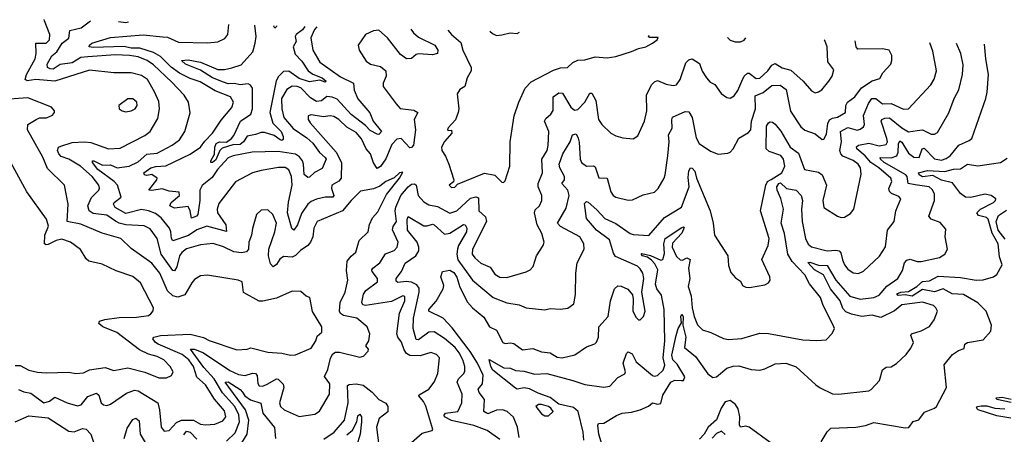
# Model space of a CAD drawing. Extents: x 1552033 to 1694788, y 811965 to 917215.
# Tile 542 of 632: x 1645841 to 1651528, y 912983 to 915382. Entities that reach past the tile are written whole.
import ezdxf

# ---------------------------------------------------------------- set-up
doc = ezdxf.new("R2010")
doc.units = 0

msp = doc.modelspace()

# ---------------------------------------------------------------- linework, layer by layer
at = {"layer": '0CON20XD'}
for points in [[(1647035, 912944.1), (1647085, 912992.1), (1647110.4, 913055), (1647106.4, 913096.4), (1647084.3, 913145), (1647013.3, 913223.3), (1646965, 913303.4), (1646905, 913368.9), (1646827.1, 913475), (1646851.4, 913475), (1646903.8, 913453.8), (1647055, 913351.9), (1647105, 913328.6), (1647142.8, 913322.8), (1647185, 913337.8), (1647203.1, 913335), (1647213.4, 913323.4), (1647217, 913277), (1647225, 913264.4), (1647245, 913262.7), (1647274.3, 913275.7), (1647325, 913304.1), (1647335, 913302), (1647363.9, 913273.9), (1647367.7, 913255), (1647341.8, 913165), (1647346.7, 913145), (1647369.2, 913125), (1647455, 913086.9), (1647545, 913100), (1647572.4, 913117.6), (1647631.1, 913215), (1647631.8, 913275), (1647602.1, 913317.9), (1647621.5, 913358.5), (1647636.4, 913423.6), (1647650.5, 913449.5), (1647665, 913458.1), (1647689, 913459), (1647805, 913430), (1647826, 913435), (1647853.3, 913465), (1647856.2, 913475), (1647840, 913495), (1647856.9, 913525), (1647864.4, 913565), (1647848.6, 913605), (1647788.6, 913655), (1647711.2, 913671.2), (1647695, 913681.3), (1647687.9, 913695), (1647692.4, 913745), (1647720.4, 913805), (1647735.5, 913875), (1647728.9, 913931.1), (1647733.5, 913985), (1647755, 914014.2), (1647783.3, 914036.7), (1647801.5, 914105), (1647853.5, 914155), (1647862.5, 914197.5), (1647878.6, 914235), (1647909.2, 914270.8), (1647959.9, 914370.1), (1648035.6, 914465), (1648055, 914500), (1648035, 914496), (1648003.3, 914466.7), (1647956.2, 914445), (1647921.7, 914418.3), (1647885, 914403.8), (1647810.2, 914389.8), (1647755, 914336.5), (1647705, 914275.4), (1647560, 914215), (1647540, 914175), (1647534.7, 914125), (1647521.4, 914095), (1647505, 914074.6), (1647462.7, 914047.3), (1647435, 914017.5), (1647415, 914008.9), (1647365, 914012.1), (1647344.2, 913995.8), (1647323.8, 913965), (1647305, 913952.7), (1647289.8, 913969.8), (1647278.1, 914015), (1647279.7, 914055), (1647314.5, 914155), (1647323.8, 914205), (1647303.5, 914255), (1647275, 914281.9), (1647235, 914280), (1647208.6, 914255), (1647185.8, 914174.2), (1647180.8, 914135), (1647165.6, 914095), (1647163.2, 914055), (1647150.3, 914039.7), (1647122.6, 914032.6), (1647078.2, 914038.2), (1647018.6, 914068.6), (1646957.9, 914087.9), (1646885, 914078.8), (1646805, 914055.3), (1646777.5, 914035), (1646764.8, 914015.2), (1646748.2, 913951.8), (1646735, 913928.5), (1646725, 913931.8), (1646658.9, 914025), (1646634.7, 914115), (1646595, 914170.9), (1646559.9, 914189.9), (1646454.4, 914195.6), (1646415, 914203.8), (1646395, 914216.8), (1646345, 914251.3), (1646265, 914261.2), (1646242.5, 914275), (1646235.6, 914305), (1646256.2, 914353.8), (1646298.5, 914395), (1646302.5, 914407.5), (1646298.4, 914425), (1646260.5, 914475), (1646192.1, 914535), (1646125, 914575.2), (1646080.9, 914590.9), (1646066.5, 914605), (1646059.5, 914625), (1646066.3, 914643.6), (1646079.2, 914650.8), (1646145, 914670.5), (1646215, 914675.7), (1646251.4, 914671.4), (1646354.1, 914634.1), (1646422.2, 914637.8), (1646565, 914712.5), (1646594.3, 914735), (1646639.8, 914810.2), (1646649.7, 914865), (1646645, 914908), (1646620.7, 914965), (1646580, 915035), (1646545, 915059.5), (1646484.8, 915074.8), (1646385, 915073.4), (1646245, 915090.4), (1646045, 915026.1), (1645935, 915035.9), (1645885, 915027.1), (1645872.4, 915035), (1645880.6, 915065), (1645930.7, 915155), (1645937.3, 915185), (1645933.9, 915245), (1645994.8, 915245.2), (1646012.7, 915265), (1646016.2, 915295), (1645983.9, 915375), (1645982.7, 915381.7)], [(1648099.8, 915326.6), (1648114.8, 915305), (1648145, 915280.2), (1648238.5, 915235), (1648256.1, 915205), (1648253.4, 915186.6), (1648225, 915178), (1648145, 915183.6), (1648130.7, 915179.3), (1648103.8, 915156.2), (1648074.4, 915154.4), (1648039.8, 915179.8), (1647965, 915276.2), (1647915, 915320.6), (1647885, 915316.9), (1647838.8, 915295), (1647796, 915235), (1647802, 915205), (1647842, 915142), (1647866.7, 915125), (1647925, 915110), (1647955.8, 915085), (1647958.6, 915055), (1647940.8, 915015), (1647940.8, 914995), (1648015, 914894), (1648038.3, 914868.3), (1648117.4, 914857.4), (1648140, 914845), (1648120, 914805), (1648126.8, 914745), (1648115.7, 914655), (1648105, 914641.5), (1648095, 914640.8), (1648045.3, 914695), (1648019, 914691), (1647989.8, 914660.2), (1647955, 914576.7), (1647925, 914532.3), (1647905, 914520), (1647885, 914553.3), (1647868, 914605), (1647842.9, 914635), (1647815, 914692.3), (1647785, 914728.8), (1647729.7, 914759.7), (1647684.5, 914805), (1647655, 914821.2), (1647635, 914825.4), (1647595, 914820), (1647525, 914830.9), (1647508, 914825), (1647506.7, 914805), (1647518.8, 914785), (1647670, 914615), (1647699.1, 914555), (1647697, 914465), (1647685, 914446.6), (1647644.6, 914425), (1647642.2, 914405), (1647655.6, 914365), (1647648.9, 914355), (1647605, 914354.8), (1647555, 914342.7), (1647525, 914330.4), (1647506.2, 914315), (1647468.8, 914261.2), (1647445, 914195.6), (1647425, 914163.3), (1647413.4, 914173.4), (1647387.7, 914265), (1647393.8, 914326.1), (1647415.2, 914425), (1647410.9, 914475), (1647395, 914512.9), (1647375, 914526.2), (1647336.2, 914526.2), (1647235, 914510), (1647185, 914495.4), (1647087.2, 914442.8), (1646990.9, 914319.1), (1646981.3, 914285), (1646984, 914265), (1647031.9, 914195), (1647035, 914156), (1646922.1, 914187.9), (1646865, 914167), (1646815.8, 914134.2), (1646725, 914102.3), (1646717.5, 914115), (1646714.7, 914155), (1646706.8, 914175), (1646658.4, 914235), (1646625, 914261.1), (1646585, 914276.8), (1646545, 914282.9), (1646455, 914260.9), (1646392.5, 914295), (1646383.1, 914315), (1646386.6, 914325), (1646427.8, 914355), (1646406.1, 914425), (1646387.2, 914445), (1646291.7, 914515), (1646262.2, 914555), (1646262, 914565), (1646270, 914565), (1646319.8, 914539.8), (1646365, 914541.3), (1646405, 914524), (1646474.2, 914534.2), (1646525, 914558.6), (1646575, 914603.4), (1646635, 914610.4), (1646722.7, 914655), (1646765, 914687.3), (1646794.4, 914735), (1646826.7, 914843.3), (1646815.4, 914905.4), (1646790.6, 914945), (1646719.3, 915019.3), (1646615, 915120.2), (1646577.9, 915145), (1646525, 915166.5), (1646475, 915174.8), (1646395, 915177.8), (1646235, 915167.4), (1646195, 915163), (1646145, 915131.1), (1646075, 915121.6), (1646035, 915096.2), (1646016.5, 915096.5), (1646002.4, 915105), (1646000.4, 915125), (1646027, 915173), (1646055, 915196), (1646086.7, 915245), (1646124.7, 915275), (1646131, 915319), (1646195.9, 915334.1), (1646251, 915374.7)], [(1647557.5, 915340.7), (1647543.6, 915325), (1647523, 915277), (1647534.6, 915205), (1647573.8, 915135), (1647695, 915051), (1647770, 915015), (1647773, 914973), (1647794.5, 914924.5), (1647863.4, 914843.4), (1647882.4, 914795), (1647930, 914735), (1647915, 914717.7), (1647905, 914718.5), (1647865, 914740.5), (1647839.4, 914769.4), (1647755, 914832.9), (1647675, 914921.3), (1647645, 914933.1), (1647615, 914936.5), (1647585, 914912.2), (1647555, 914907.9), (1647520.4, 914930.4), (1647465, 914986.7), (1647444.3, 914995.7), (1647415, 914997.6), (1647385, 914978), (1647352.5, 914925), (1647355.9, 914865.9), (1647366.8, 914815), (1647421.4, 914751.4), (1647498.8, 914698.8), (1647535, 914666.7), (1647573.5, 914613.5), (1647606.2, 914585), (1647611.2, 914575), (1647588.3, 914521.7), (1647543.1, 914496.9), (1647515, 914470.6), (1647505, 914469.1), (1647485, 914485.7), (1647481.1, 914545), (1647474.2, 914565), (1647457.8, 914587.8), (1647435, 914603.5), (1647335, 914619), (1647183.9, 914616.1), (1647075, 914594.3), (1647045, 914582.4), (1646983.6, 914515), (1646952.2, 914467.8), (1646895, 914421.8), (1646881.6, 914395), (1646882.6, 914335), (1646870, 914255), (1646861.8, 914245), (1646832.6, 914232.6), (1646826.6, 914276.6), (1646815, 914301.5), (1646735, 914291.9), (1646708.9, 914305), (1646716.1, 914323.9), (1646764.6, 914365), (1646763, 914383), (1646705, 914390.4), (1646665, 914403.5), (1646605, 914392.9), (1646586.7, 914395), (1646634.1, 914455), (1646635.4, 914465), (1646605, 914486.9), (1646575, 914480.6), (1646562, 914485), (1646557.6, 914495), (1646599.4, 914525), (1646627.4, 914532.6), (1646684.6, 914535.4), (1646825, 914604.1), (1646885, 914643.9), (1646910.4, 914679.6), (1646955, 914725.4), (1647005, 914800), (1647066.8, 914873.2), (1647076, 914905), (1647058.5, 914935), (1646970.8, 914970.8), (1646883, 915023), (1646825, 915041.6), (1646765, 915072.1), (1646716.7, 915106.6), (1646655, 915169.1), (1646615, 915191.4), (1646535, 915216.2), (1646485, 915217.2), (1646445, 915226.1), (1646265, 915220), (1646241.9, 915225), (1646243.6, 915235), (1646257.5, 915245), (1646365, 915278), (1646555, 915294.1), (1646668.3, 915281.7), (1646695, 915280), (1646758.3, 915251.7), (1646925, 915247.1), (1646985, 915253.3), (1647026.8, 915273.2), (1647042.9, 915295), (1647049.9, 915353.9)], [(1646411.1, 915370.5), (1646455.2, 915364.8), (1646470.1, 915369)], [(1647489, 915342.5), (1647475, 915322.8), (1647437.1, 915295), (1647433, 915285), (1647437.2, 915255), (1647420.9, 915225), (1647432.9, 915182.9), (1647470.8, 915140.8), (1647506.5, 915086.5), (1647535, 915067.1), (1647588.1, 915045), (1647611.1, 915025), (1647605, 915019.5), (1647575, 915031.6), (1647515, 915022.3), (1647455, 915042.2), (1647395, 915083.4), (1647365, 915082.3), (1647336.5, 915053.5), (1647322.1, 915027.9), (1647286.7, 914845), (1647302.5, 914782.5), (1647351.5, 914735), (1647362.7, 914705), (1647362.1, 914687.9), (1647355, 914683.5), (1647345, 914687.3), (1647311.3, 914711.3), (1647255, 914728.8), (1647235, 914729), (1647202.5, 914717.5), (1647155, 914707.2), (1647133.8, 914675), (1647115, 914659.9), (1647073, 914657), (1647011, 914639), (1646997.1, 914625), (1646975, 914570), (1646955, 914555.5), (1646945.9, 914555.9), (1646945, 914565.8), (1646967.2, 914602.8), (1646967.9, 914645), (1646975.8, 914665), (1646995, 914674.5), (1647035, 914673.3), (1647065.5, 914695), (1647078.8, 914711.2), (1647117.2, 914795), (1647175.3, 914835), (1647185.8, 914865), (1647185.7, 914985.7), (1647175, 915003.1), (1647160.2, 915010.2), (1647115, 915004.8), (1647081.9, 915011.9), (1647045, 915010.8), (1647019.2, 915019.2), (1646955.3, 915045), (1646885, 915088.9), (1646799.1, 915125), (1646776.2, 915145), (1646815, 915149.3), (1646885, 915136.7), (1646985, 915093), (1647025, 915093.3), (1647066.8, 915103.2), (1647120.3, 915119.7), (1647186.9, 915195), (1647201.8, 915245), (1647206.2, 915285), (1647199.4, 915350)], [(1647322.5, 915346.8), (1647325.8, 915345), (1647315, 915332), (1647310, 915345), (1647311.8, 915347.1)], [(1648314.9, 915321), (1648335, 915295.4), (1648388.8, 915248.8), (1648400.5, 915205), (1648449.2, 915105), (1648448, 915085), (1648425.6, 915044.4), (1648411.2, 914995), (1648382.3, 914977.7), (1648367.3, 914952.7), (1648378.1, 914865), (1648374.5, 914845), (1648357.6, 914802.4), (1648315, 914756), (1648312.5, 914745), (1648315, 914740), (1648335, 914742.5), (1648338, 914725), (1648293.9, 914676.1), (1648277.5, 914645), (1648280, 914625), (1648301.3, 914591.3), (1648320, 914545), (1648348, 914455), (1648346.7, 914443.3), (1648322.5, 914425), (1648335, 914410), (1648355, 914413.8), (1648370, 914430), (1648525, 914493.2), (1648585, 914481.4), (1648625, 914441.2), (1648635, 914440), (1648645, 914450), (1648671.4, 914535), (1648674.5, 914675), (1648697.3, 914825), (1648724.3, 914905), (1648761.4, 914985), (1648795, 915022.7), (1648925, 915090.4), (1648965, 915103.1), (1649005.4, 915104.6), (1649036.3, 915133.7), (1649065, 915146.7), (1649105, 915149.2), (1649165, 915167.2), (1649235, 915160), (1649285, 915169.4), (1649375, 915196.7), (1649415, 915215.8), (1649457.5, 915225), (1649496.7, 915245), (1649523.3, 915265), (1649528.3, 915278.3), (1649479.3, 915279.3), (1649470, 915285), (1649477.3, 915290.7)], [(1648556.3, 915314.7), (1648572.1, 915302.1), (1648595, 915290.4), (1648625, 915293.4), (1648673.7, 915306.3), (1648715, 915302.5), (1648727.8, 915310.2)], [(1648104.6, 912935.4), (1648165, 912990.4), (1648223.9, 913006.1), (1648228, 913012), (1648187.1, 913147.1), (1648173.7, 913173.7), (1648147.1, 913205), (1648147.5, 913212.5), (1648205, 913244.2), (1648235.6, 913285), (1648255.4, 913335), (1648265.5, 913425), (1648249.2, 913445), (1648215, 913456.5), (1648155, 913437.2), (1648095, 913439.3), (1648075, 913451.1), (1648061.2, 913471.2), (1648045.8, 913515.8), (1648024.7, 913545), (1648018.8, 913565), (1648034.7, 913685), (1648065.4, 913755), (1648065, 913780), (1648055, 913784), (1647987.9, 913752.1), (1647838.2, 913728.2), (1647823.1, 913733.1), (1647817.5, 913745), (1647826.7, 913793.3), (1647840, 913815), (1647907.7, 913865), (1647907.7, 913885), (1647876.8, 913925), (1647874.6, 913935), (1647880.9, 913945), (1647921.6, 913975), (1647953.7, 914026.3), (1648003.6, 914046.4), (1648021.1, 914065), (1648027.3, 914095), (1647994.8, 914165.2), (1647997.9, 914185), (1648017.4, 914215), (1648009, 914275), (1648012.9, 914297.1), (1648042.5, 914365), (1648085, 914415.7), (1648105, 914430.5), (1648122.3, 914432.3), (1648130.5, 914425), (1648143.1, 914365), (1648175, 914328.1), (1648205, 914311.4), (1648255, 914301.4), (1648325, 914261.7), (1648365.3, 914275), (1648445, 914349.8), (1648475, 914357.1), (1648490.2, 914350.2), (1648492.2, 914275), (1648531.4, 914241.4), (1648537.8, 914215), (1648456, 914054), (1648454.6, 914025), (1648470, 914005), (1648505, 913973.3), (1648559.2, 913949.2), (1648585, 913910.6), (1648615, 913892.1), (1648655, 913889.6), (1648767.2, 913922.8), (1648790, 913935), (1648806.6, 913953.4), (1648825.6, 914015), (1648864.4, 914075), (1648869.6, 914095), (1648856.8, 914145), (1648830.3, 914195), (1648814.7, 914265), (1648819.1, 914280.9), (1648843.3, 914305), (1648856.5, 914335), (1648856.5, 914365), (1648836.1, 914415), (1648835.3, 914435), (1648860.8, 914495), (1648855.9, 914575), (1648886.7, 914625), (1648893.1, 914653.1), (1648896.7, 914735), (1648872.3, 914795), (1648879.6, 914810.4), (1648908.5, 914835), (1648923.1, 914856.9), (1648922.5, 914935), (1648955, 914958.8), (1648976.3, 914956.3), (1649025.2, 914875.2), (1649045, 914857.9), (1649065, 914862.1), (1649104.8, 914905.2), (1649134.2, 914955.8), (1649145, 914956.9), (1649169.2, 914915), (1649184.6, 914804.6), (1649203.8, 914775), (1649255.7, 914725.7), (1649285, 914710), (1649325, 914698.1), (1649385, 914691.9), (1649411.1, 914708.9), (1649448.8, 914795), (1649463.5, 914855), (1649461.4, 914945), (1649490.6, 915005), (1649507, 915023), (1649525, 915029.1), (1649575, 915008.8), (1649615, 915000), (1649634, 915005), (1649655, 915036), (1649688.5, 915131.5), (1649705, 915150), (1649725, 915155.8), (1649767.6, 915127.6), (1649783.3, 915083.3), (1649806.9, 915045), (1649829.7, 915019.7), (1649855, 915007.1), (1649892.5, 914955), (1649925, 914931.5), (1649945, 914928.5), (1649968.1, 914941.9), (1649988.9, 914971.1), (1650011.6, 915025), (1650025, 915055.4), (1650045, 915073.1), (1650055, 915072.7), (1650095, 915042.3), (1650115, 915042.5), (1650161.2, 915085), (1650185, 915117.6), (1650205, 915128.4), (1650243.9, 915103.9), (1650295, 915090.3), (1650366.4, 915025), (1650415, 914970), (1650435, 914959.4), (1650455, 914963.3), (1650473.9, 914976.1), (1650514.4, 915025), (1650533.1, 915055), (1650542.3, 915092.3), (1650507.6, 915137.6), (1650504.7, 915225), (1650490.7, 915260.7), (1650487.9, 915264.5)], [(1648613.6, 912953.6), (1648541.3, 913005), (1648464.9, 913034.9), (1648335, 913062.4), (1648295.4, 913085), (1648292.4, 913095), (1648300, 913105), (1648372.5, 913115), (1648395.4, 913165), (1648396.6, 913215), (1648368.6, 913285), (1648375.6, 913304.4), (1648405.4, 913335), (1648411.3, 913348.7), (1648412.5, 913375), (1648400.2, 913415), (1648380, 913455), (1648355.8, 913485), (1648295, 913538.2), (1648235, 913575.9), (1648205, 913574.8), (1648145, 913529.7), (1648131, 913531), (1648113.3, 913595), (1648115.6, 913655), (1648149, 913805), (1648148.2, 913828.2), (1648135, 913848.4), (1648105, 913864.1), (1648072.5, 913867.5), (1648025, 913861.2), (1648015, 913870), (1648015.4, 913885), (1648045.4, 913925), (1648067.1, 913972.9), (1648130, 914015), (1648145.6, 914044.4), (1648146.1, 914065), (1648136.2, 914095), (1648081.7, 914165), (1648078.5, 914225), (1648085, 914244), (1648175, 914190), (1648195, 914189.1), (1648225, 914198.2), (1648235, 914194.7), (1648295, 914140.9), (1648325, 914147.3), (1648405, 914196.8), (1648415, 914195.5), (1648423.6, 914175), (1648421, 914155), (1648375.6, 914075), (1648369.8, 914055), (1648365.6, 914025), (1648371.6, 913991.6), (1648456.7, 913875), (1648575.6, 913775), (1648655, 913743.6), (1648725, 913732.7), (1648765.4, 913715.4), (1648875, 913703.1), (1648905, 913711.1), (1648965, 913707.8), (1649006.8, 913713.2), (1649042.3, 913737.7), (1649051.7, 913791.7), (1649053.6, 913915), (1649060.6, 913975), (1649100.6, 914055), (1649098.5, 914085), (1649075.6, 914125), (1648964.8, 914184.8), (1648947.9, 914205), (1648997.7, 914292.3), (1649015.2, 914365), (1649007.5, 914395), (1648972.7, 914435), (1648987.1, 914455), (1648988, 914475), (1648960.3, 914525), (1648957.1, 914545), (1648978.6, 914605), (1649019.6, 914675), (1649034.4, 914715), (1649055, 914720.8), (1649066.8, 914696.8), (1649073.2, 914673.2), (1649078.1, 914575), (1649085.4, 914555), (1649115, 914533.4), (1649155, 914535.4), (1649165, 914529.5), (1649186.3, 914466.3), (1649235, 914464.3), (1649254.6, 914385), (1649268, 914365), (1649285, 914354.4), (1649355, 914336.9), (1649380.3, 914339.7), (1649442.1, 914367.9), (1649506.6, 914383.4), (1649529.4, 914405), (1649562.5, 914465), (1649570, 914485), (1649584.6, 914595), (1649592.1, 914675), (1649588, 914715), (1649609.1, 914755), (1649606.8, 914803.2), (1649612.1, 914817.9), (1649685, 914850.4), (1649705, 914848.5), (1649725, 914815.8), (1649749, 914699), (1649764.8, 914664.8), (1649830.4, 914620.4), (1649875, 914603.8), (1649930.5, 914609.5), (1649945, 914616.2), (1649961.2, 914635), (1649994.3, 914695.7), (1650050.5, 914729.5), (1650063.8, 914745), (1650068.4, 914795), (1650091, 914865), (1650089.1, 914940.9), (1650135, 914960.8), (1650185, 915000.5), (1650233.7, 915003.7), (1650267.6, 914977.6), (1650292.3, 914852.3), (1650351.9, 914761.9), (1650375, 914742.3), (1650435, 914721.1), (1650475, 914688.9), (1650485, 914690.6), (1650500.8, 914719.2), (1650508.6, 914781.4), (1650517.7, 914802.3), (1650535, 914811.9), (1650565, 914816.8), (1650611.5, 914845), (1650612.5, 914885), (1650621.5, 914905), (1650665, 914934.6), (1650703.1, 914986.9), (1650765, 915028.4), (1650809.1, 915040.9), (1650825.7, 915075), (1650872.9, 915125), (1650878.9, 915145), (1650877.5, 915175), (1650862.5, 915205), (1650823.5, 915213.5), (1650681.9, 915211.9), (1650672, 915225), (1650667, 915259.8)], [(1648725.5, 912965), (1648715.4, 913025), (1648692.8, 913082.8), (1648657.5, 913115), (1648630, 913125), (1648595, 913123.2), (1648545, 913101.7), (1648521.2, 913115), (1648525.6, 913185), (1648495.3, 913225), (1648488.8, 913245), (1648514.7, 913275.2), (1648517.6, 913325), (1648484.6, 913395), (1648442.2, 913462.2), (1648339.9, 913599.9), (1648287.8, 913655), (1648203.6, 913695), (1648203.8, 913705), (1648246.4, 913753.6), (1648287.6, 913825), (1648291.1, 913845), (1648274, 913895), (1648282.5, 913925), (1648325, 913931.9), (1648349.2, 913919.2), (1648365, 913892.9), (1648383.5, 913833.5), (1648428.1, 913748.1), (1648455.6, 913715), (1648521.6, 913661.6), (1648555, 913604.6), (1648594.8, 913584.8), (1648632.2, 913515), (1648645, 913508.5), (1648675, 913513.1), (1648695, 913508.7), (1648745, 913472.2), (1648805, 913480.5), (1648855, 913461.1), (1648905, 913454.6), (1648945, 913428.8), (1648975, 913426.2), (1649046.7, 913443.3), (1649115, 913488.9), (1649162.9, 913507.1), (1649173, 913517), (1649183.5, 913545), (1649185.2, 913604.8), (1649240, 913665), (1649252.7, 913755), (1649275.7, 913825), (1649295, 913842.9), (1649315, 913840.6), (1649352.9, 913822.9), (1649379.6, 913789.6), (1649384.5, 913765), (1649382.1, 913695), (1649401.7, 913658.3), (1649415, 913646.2), (1649425, 913646.2), (1649444.4, 913665.6), (1649454.4, 913695), (1649433.8, 913805), (1649446, 913885), (1649439.6, 913915), (1649425, 913941.4), (1649409.4, 913955), (1649282.4, 914012.4), (1649271.2, 914031.2), (1649247.3, 914107.3), (1649171.9, 914165), (1649115, 914230.8), (1649102.4, 914317.6), (1649115, 914330), (1649125, 914325.8), (1649175, 914282.5), (1649221, 914231), (1649285, 914202.2), (1649366.4, 914145), (1649385, 914138.7), (1649475, 914133.1), (1649565, 914238.2), (1649662.8, 914297.2), (1649707.4, 914415), (1649701.7, 914468.3), (1649705, 914506.7), (1649715, 914524), (1649725, 914522), (1649740.6, 914505), (1649750, 914465), (1649828.2, 914275), (1649845.4, 914205), (1649854.5, 914134.5), (1649931.2, 914015), (1649935, 913960), (1649948.8, 913918.8), (1649975, 913887.5), (1650005, 913870), (1650015, 913843.3), (1650035, 913834.3), (1650057, 913833), (1650145, 913848), (1650165, 913858.8), (1650175.6, 913875), (1650172.9, 913895), (1650128, 913995), (1650164.6, 914075.4), (1650169.1, 914115), (1650118.8, 914275), (1650149.8, 914425), (1650160.5, 914445), (1650182.2, 914457.8), (1650243.8, 914495), (1650259.5, 914535), (1650252.7, 914575), (1650236.8, 914596.8), (1650168.8, 914618.8), (1650152.5, 914635), (1650154.8, 914765.2), (1650165.3, 914784.7), (1650175, 914790.5), (1650188.8, 914788.8), (1650205, 914777.8), (1650237.5, 914737.5), (1650291.5, 914645), (1650338.7, 914608.7), (1650373.9, 914515), (1650455, 914498.7), (1650475.6, 914485), (1650500.8, 914425), (1650480, 914335), (1650486, 914295), (1650565, 914244.3), (1650585, 914237.5), (1650605, 914239.2), (1650638.6, 914261.4), (1650658.1, 914285), (1650701.1, 914488.9), (1650697.3, 914525), (1650684.5, 914545), (1650655, 914566.9), (1650595, 914592.7), (1650583.9, 914605), (1650578.3, 914625), (1650587.2, 914675), (1650582.2, 914735), (1650625, 914757), (1650677.2, 914742.7), (1650695, 914747.5), (1650715, 914762.5), (1650720.7, 914775), (1650715, 914827.5), (1650743.1, 914896.9), (1650763.4, 914925), (1650785, 914926.4), (1650825, 914893.9), (1650875, 914896.9), (1650945, 914863.9), (1650973.7, 914866.3), (1651103.3, 915005), (1651121.9, 915038.1), (1651136.2, 915085), (1651115, 915198.8), (1651098.4, 915248.6)], [(1649100, 912950), (1649095.5, 912995), (1649065.9, 913115), (1649039.4, 913139.4), (1648955, 913157.1), (1648905, 913197.1), (1648835, 913220.7), (1648785, 913246.8), (1648755, 913252.1), (1648715, 913245.4), (1648705, 913250), (1648573.4, 913355), (1648562.5, 913375), (1648553, 913417), (1648637, 913367), (1648675, 913365.8), (1648705, 913351.6), (1648755, 913348.4), (1648815, 913330.6), (1648885, 913334.7), (1649035, 913295.2), (1649105, 913272.4), (1649215, 913255.5), (1649249.1, 913260.9), (1649295, 913312.9), (1649336.4, 913333.6), (1649339.1, 913345), (1649326.8, 913395), (1649345, 913450), (1649355, 913460.8), (1649378.5, 913448.5), (1649402.2, 913402.2), (1649495, 913324.4), (1649505, 913320), (1649525, 913324.4), (1649558.1, 913355), (1649566.8, 913383.2), (1649556.6, 913426.6), (1649567.9, 913525), (1649564, 913705), (1649547.3, 913787.3), (1649521.1, 913825), (1649512.4, 913852.4), (1649526.1, 913935), (1649508.9, 913968.9), (1649490.3, 913990.2), (1649467.6, 914007.6), (1649437.5, 914015), (1649430, 914025), (1649435, 914029.4), (1649485, 914016.8), (1649545, 913991.1), (1649555, 913994), (1649565, 914028.6), (1649562.3, 914085), (1649569.5, 914115), (1649665, 914178.6), (1649675, 914183.1), (1649678.9, 914178.9), (1649665, 914147.5), (1649611.9, 914088.1), (1649610.2, 914065), (1649635, 914012), (1649655, 913992.5), (1649668.9, 913991.1), (1649695, 914004.4), (1649713.3, 913995), (1649703, 913945), (1649710.7, 913885), (1649702.6, 913837.4), (1649720.2, 913785), (1649725.3, 913715), (1649736.2, 913665), (1649756.2, 913616.2), (1649785, 913587.1), (1649832.1, 913572.1), (1649906.8, 913536.8), (1649935, 913531.9), (1650012.1, 913537.9), (1650115, 913568.1), (1650165, 913565.6), (1650365, 913530), (1650445, 913525.6), (1650499.4, 913530.6), (1650532.9, 913567.1), (1650546.7, 913595), (1650543.8, 913605), (1650479.2, 913735), (1650466.7, 913775), (1650403.5, 913853.5), (1650376.6, 913905), (1650302.3, 913982.3), (1650278, 914025), (1650258.5, 914145), (1650238.7, 914205), (1650251.9, 914285), (1650236.4, 914346.4), (1650215.6, 914395), (1650214.8, 914415), (1650225, 914433.6), (1650235, 914437.9), (1650269.2, 914405), (1650326.1, 914396.1), (1650354.6, 914365), (1650362.1, 914335), (1650357.2, 914285), (1650360.6, 914215), (1650380.2, 914115), (1650395, 914082.5), (1650415, 914067.7), (1650505, 914043.8), (1650555, 914048.7), (1650574.3, 914045), (1650583.8, 914033.8), (1650593.5, 913993.5), (1650605, 913964.3), (1650625, 913937.8), (1650655, 913917.5), (1650685, 913913.6), (1650715, 913927.1), (1650806.1, 914013.9), (1650842.2, 914067.8), (1650852.2, 914165), (1650890.8, 914215), (1650900.5, 914275), (1650929.4, 914345), (1650919.4, 914359.4), (1650876.8, 914376.8), (1650865, 914388.1), (1650861.4, 914405), (1650878.8, 914445), (1650872.7, 914465), (1650803.1, 914525), (1650756, 914556), (1650724.5, 914595), (1650676.6, 914635), (1650673.2, 914646.8), (1650684.8, 914655.2), (1650745, 914667.9), (1650805, 914652), (1650845, 914660), (1650852.5, 914675), (1650850, 914695), (1650816.7, 914795), (1650820, 914805), (1650837.6, 914812.4), (1650865, 914813.3), (1650935, 914756.2), (1650975, 914732.9), (1651025, 914741.2), (1651055, 914743.8), (1651105, 914719.3), (1651125, 914719.1), (1651141.8, 914728.2), (1651207.8, 914842.2), (1651238.8, 914925), (1651265.6, 914975.6), (1651287.2, 915065), (1651290.5, 915120.5), (1651276, 915185), (1651251.7, 915244.6)], [(1649929, 915279), (1649945, 915263.8), (1649973.9, 915253.9), (1650005, 915253.8), (1650025, 915263.3), (1650035.9, 915276.2)], [(1650483.9, 913905), (1650431, 913935), (1650392.5, 913977.5), (1650405, 913978.6), (1650455, 913961.7), (1650505, 913959.8), (1650554.1, 913874.1), (1650635, 913782.8), (1650695, 913765.3), (1650775, 913774.3), (1650805, 913787.7), (1650849.7, 913840.3), (1650913.6, 913885), (1650939.9, 913930.1), (1650951.6, 913975), (1650965, 913991.2), (1650985, 913996.2), (1651025, 913983.1), (1651047.8, 913982.2), (1651153.1, 914006.9), (1651184.5, 914025.5), (1651200, 914055), (1651186.9, 914125), (1651189.1, 914169.1), (1651157.9, 914207.9), (1651105, 914227.1), (1651091.9, 914245), (1651124.7, 914335.3), (1651124.6, 914375), (1651110.3, 914400.2), (1651093.3, 914415), (1651013.2, 914426.8), (1650972.9, 914435), (1650967, 914475), (1650959.3, 914485), (1650833.3, 914555), (1650811.8, 914575), (1650810, 914585), (1650875, 914582.1), (1650906.2, 914593.8), (1650915.6, 914614.4), (1650916.6, 914663.4), (1650925, 914680.4), (1650935, 914673.5), (1650975, 914609.5), (1651005, 914587.1), (1651035.2, 914584.8), (1651054, 914635), (1651065, 914638.1), (1651125, 914576.2), (1651165, 914569.8), (1651192, 914578), (1651215.6, 914594.4), (1651265, 914655.4), (1651325, 914682.5), (1651339.4, 914695), (1651420.4, 914925), (1651427.9, 914962.1), (1651435.8, 915065), (1651420.9, 915155), (1651413.9, 915240.4)], [(1645835, 913243.3), (1645865, 913229.4), (1645905, 913221.8), (1645980, 913165), (1646014, 913175), (1646045, 913198.6), (1646115, 913164.7), (1646175, 913148.1), (1646196.3, 913153.7), (1646235, 913201.6), (1646285, 913221.8), (1646299, 913209), (1646312.2, 913165), (1646325, 913154.5), (1646345, 913150), (1646365, 913157.1), (1646458.1, 913221.9), (1646505, 913238.1), (1646525.5, 913235), (1646639.2, 913165), (1646649.3, 913125), (1646658.1, 913025), (1646675, 913002.5), (1646705, 913004.5), (1646747.8, 913052.2), (1646775, 913065.2), (1646844.8, 913064.8), (1646885, 913042.8), (1646915, 913037.3), (1646968, 913042), (1647015, 913061.8), (1647032, 913085), (1647025, 913120), (1646966.5, 913186.5), (1646915, 913269.6), (1646864.3, 913314.3), (1646844.4, 913375), (1646817.6, 913415), (1646779.5, 913445), (1646641.2, 913505), (1646625.4, 913515), (1646610.8, 913535), (1646616.2, 913545), (1646655, 913555.2), (1646825, 913563.5), (1646903, 913543), (1646935, 913525.9), (1647095, 913472.5), (1647155, 913476.2), (1647176.2, 913483.8), (1647275, 913459.2), (1647355, 913452.7), (1647405, 913441.9), (1647435, 913442.9), (1647525, 913481.4), (1647551.5, 913525), (1647559.6, 913550.4), (1647586.7, 913575), (1647585.5, 913605), (1647533.2, 913693.2), (1647516.7, 913775), (1647495, 913782), (1647465, 913809.2), (1647415, 913811.8), (1647325, 913771.5), (1647245, 913753.3), (1647225, 913754.4), (1647134.5, 913804.5), (1647126.2, 913865), (1647102.5, 913875), (1646925, 913903.3), (1646885, 913899.2), (1646851.7, 913878.3), (1646835, 913860), (1646795, 913790), (1646755, 913776.8), (1646725, 913784.2), (1646695, 913813.8), (1646650.3, 913915), (1646605, 913973.1), (1646485, 914057.8), (1646425.3, 914115), (1646317.2, 914147.2), (1646195, 914199.6), (1646115.6, 914215), (1646121.2, 914315), (1646099.2, 914425), (1646001.2, 914521.2), (1645975, 914587.1), (1645885.5, 914745), (1645887.8, 914775), (1645936.1, 914803.9), (1645955, 914813.1), (1645997, 914813), (1646030.5, 914829.5), (1646043.3, 914845), (1646043.3, 914855), (1646025.8, 914875.8), (1645888.9, 914928.9), (1645755, 914920)], [(1646455, 914848.1), (1646485, 914853.5), (1646507.5, 914865), (1646520.6, 914885), (1646518.1, 914905), (1646495, 914922.9), (1646465.8, 914924.2), (1646414, 914885), (1646416.2, 914865), (1646433.4, 914853.4), (1646455, 914848.1)], [(1645815, 913381.5), (1645845, 913381.6), (1645895, 913354.7), (1645945, 913343.1), (1645995, 913338.5), (1646125, 913342.5), (1646165, 913334.5), (1646210.5, 913339.5), (1646245, 913355.4), (1646335, 913369.6), (1646385, 913352.1), (1646465, 913368.8), (1646565, 913342.3), (1646645, 913310.8), (1646689.3, 913310.7), (1646717.1, 913322.9), (1646726.9, 913345), (1646710.5, 913375), (1646673.3, 913415), (1646635, 913433.3), (1646586, 913446), (1646532.5, 913472.5), (1646402.9, 913572.9), (1646321.9, 913605), (1646298.6, 913625), (1646303.1, 913636.9), (1646332.4, 913647.6), (1646415, 913659.7), (1646515, 913660.5), (1646585, 913670), (1646599.3, 913680.7), (1646612, 913698), (1646614.2, 913715), (1646539.4, 913859.4), (1646495, 913896), (1646398, 913928), (1646317.1, 913967.1), (1646241.1, 913985), (1646225, 913998.2), (1646191.6, 914051.6), (1646134.3, 914095), (1646085, 914112.7), (1646052.9, 914105), (1646005, 914080.8), (1645995, 914078.9), (1645985.5, 914085.5), (1645987.4, 914135), (1646007.1, 914187.1), (1645997, 914227), (1645882, 914385), (1645695.3, 914725.3)], [(1650470.8, 912939.2), (1650505, 912998.6), (1650525, 913018.1), (1650670, 913025), (1650725.7, 913034.3), (1650775, 913052), (1650955, 913020.5), (1650976.9, 913023.1), (1651001.9, 913058.1), (1651035, 913068), (1651067.7, 913112.3), (1651125, 913134.9), (1651135.5, 913145), (1651193.3, 913255), (1651181.1, 913385), (1651228.6, 913445), (1651262.4, 913467.6), (1651295, 913480), (1651300, 913505), (1651315, 913514.3), (1651405, 913529.4), (1651449.2, 913580.8), (1651453.8, 913615), (1651423.1, 913695), (1651375, 913744.7), (1651291.2, 913791.2), (1651226.4, 913796.4), (1651175, 913825.6), (1651125, 913806.8), (1651055, 913821.6), (1650995, 913782.6), (1650955, 913790.9), (1650915, 913786.7), (1650906.7, 913795), (1650930, 913805), (1650975, 913808.9), (1651022.3, 913837.7), (1651055, 913866.4), (1651095, 913870.2), (1651145, 913899), (1651275, 913890.9), (1651365, 913874.8), (1651405, 913876.5), (1651465, 913894.6), (1651485, 913908.1), (1651515, 913964), (1651500.1, 914010.1), (1651492.5, 914085), (1651457.7, 914147.7), (1651435, 914227.5), (1651425, 914236.5), (1651378.8, 914248.8), (1651369.1, 914265), (1651391.1, 914285), (1651465.6, 914325), (1651476.9, 914335), (1651478.1, 914345), (1651451.4, 914365), (1651415, 914373.1), (1651335, 914353.3), (1651304.1, 914354.1), (1651275.3, 914375.3), (1651228.3, 914438.3), (1651165, 914453.4), (1651115, 914480.5), (1651055, 914472.8), (1651035.5, 914485), (1651032.3, 914495), (1651085, 914509.8), (1651185, 914504.2), (1651235, 914517.2), (1651275, 914519.3), (1651315, 914545.8), (1651375, 914535.9), (1651506.2, 914555), (1651545, 914580)], [(1651532.4, 914112.4), (1651493, 914165), (1651480.2, 914215), (1651495, 914249.1), (1651539.9, 914280.1)], [(1649213.2, 912895), (1649185.8, 912985), (1649180, 913035), (1649184.4, 913045.6), (1649215, 913048.2), (1649287.5, 913092.5), (1649321.5, 913105), (1649375, 913110.9), (1649425, 913125.6), (1649473.3, 913146.7), (1649495, 913164.7), (1649525, 913157.8), (1649545, 913161.1), (1649555, 913210), (1649602.4, 913285), (1649625, 913295.9), (1649663.7, 913293.7), (1649675.3, 913295), (1649683.2, 913315), (1649638.3, 913388.3), (1649613.7, 913415), (1649608, 913442), (1649632.1, 913555), (1649645, 913596), (1649662.7, 913627.3), (1649660, 913665), (1649665, 913678.1), (1649674, 913665), (1649671.2, 913615), (1649689.2, 913545), (1649680.9, 913485), (1649745, 913433.6), (1649815, 913333.3), (1649845, 913311.1), (1649865, 913315.6), (1649925, 913365.5), (1649962.3, 913377.7), (1649995, 913379.2), (1650065, 913358.2), (1650115, 913354.5), (1650145, 913361.5), (1650205, 913390.8), (1650265.3, 913394.7), (1650325, 913374.6), (1650439.2, 913269.2), (1650465, 913252.1), (1650535, 913217.3), (1650570, 913215), (1650744.5, 913235.5), (1650758.3, 913241.7), (1650806.9, 913295), (1650825, 913356.7), (1650845, 913371.2), (1650875, 913374), (1650905, 913392), (1650960.8, 913445), (1650988.3, 913481.7), (1651002.7, 913515), (1650988.1, 913555), (1650990.8, 913565), (1651048.3, 913581.7), (1651095, 913607.9), (1651123.6, 913645), (1651141.4, 913695), (1651132.9, 913715), (1651118.5, 913728.5), (1651055, 913746.9), (1650935, 913732.1), (1650893, 913697), (1650815, 913659.5), (1650765, 913672.4), (1650705, 913665.5), (1650645, 913677.6), (1650612.6, 913692.6), (1650595, 913710.9), (1650580, 913755), (1650523.8, 913825), (1650483.9, 913905)], [(1647125.2, 912935), (1647154.5, 912985), (1647164.4, 913065), (1647144.9, 913125), (1647028.9, 913285), (1647045, 913286.6), (1647115, 913242.3), (1647127.4, 913227.4), (1647142.5, 913205), (1647173.5, 913183.5), (1647233.3, 913163.3), (1647245.6, 913105), (1647312.9, 913022.9), (1647318.5, 912958.5)], [(1647596.9, 912955), (1647657.6, 912995), (1647717.4, 913065), (1647737.7, 913165), (1647734.5, 913265.5), (1647745, 913272.1), (1647785, 913275.5), (1647825, 913267.6), (1647876.6, 913226.6), (1647914.7, 913184.8), (1647955, 913162.7), (1647967.1, 913145), (1647966.7, 913113.3), (1647916.7, 913075), (1647902.5, 913025), (1647912.9, 912935)], [(1651567, 913167), (1651483.8, 913183.8), (1651480, 913195), (1651515, 913198.8), (1651567, 913187)], [(1648895, 913091.1), (1648921.4, 913115), (1648909.1, 913135), (1648895, 913145.2), (1648855, 913155.8), (1648837.5, 913155), (1648822, 913145), (1648855, 913101.1), (1648875, 913091.1), (1648895, 913091.1)], [(1650175, 912936.7), (1650055, 913024.1), (1650035, 913029.7), (1650004.8, 913024.8), (1649999, 913039), (1650000.6, 913085), (1649990.1, 913130.1), (1649975, 913156), (1649945, 913179.7), (1649915, 913170.3), (1649893.2, 913135), (1649865, 913067), (1649817.2, 913025), (1649794.4, 912985), (1649766.6, 912955)], [(1651565, 913076.7), (1651485, 913090), (1651377.5, 913125), (1651367.5, 913135), (1651372.5, 913145), (1651395, 913148.8), (1651427.7, 913147.7), (1651473.9, 913133.9), (1651531.7, 913131.7)], [(1645815, 913056.5), (1645895, 913090), (1646005, 913078.6), (1646125, 913001.8), (1646155, 912997.6), (1646203.7, 913016.3), (1646225, 913013.1), (1646251.3, 912985), (1646268.2, 912938.2)], [(1646445, 912958.6), (1646461.9, 913018.1), (1646495, 913070), (1646512.4, 913077.6), (1646532.2, 913062.2), (1646538, 912985), (1646577.4, 912917.4)], [(1647729.9, 912980.1), (1647762.8, 913007.2), (1647787.6, 913055), (1647795, 913090.8), (1647805, 913099.4), (1647814.6, 913084.6), (1647816, 913055), (1647807.2, 912985), (1647786.7, 912915)], [(1646789, 912981), (1646805, 913001), (1646825, 912995.6), (1646865, 912954.4)], [(1649915, 912982), (1649895, 913001.2), (1649865, 912988.6), (1649839.6, 912960.4)]]:
    msp.add_lwpolyline(points, dxfattribs=at)

doc.saveas('drawing.dxf')
